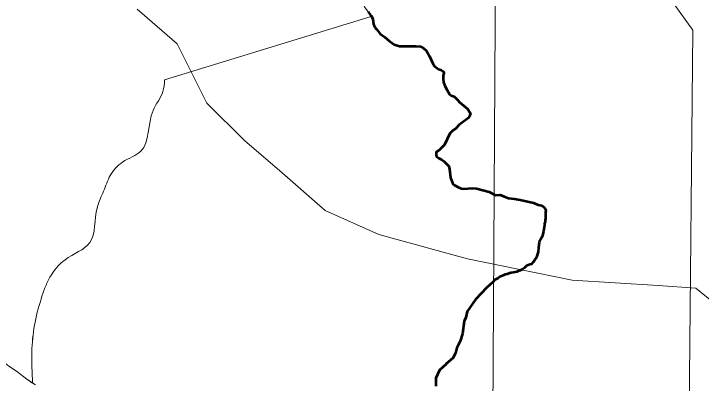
# Model space of a CAD drawing. Extents: x 553962 to 842807, y 8883888 to 9032388.
# Drawn here: x 812452 to 814554, y 9011638 to 9012769 of the extents above; entities that cross this region are included whole.
import ezdxf

# ---------------------------------------------------------------- set-up
doc = ezdxf.new("R2010")
doc.units = 0
doc.header["$LTSCALE"] = 200
for name, color, linetype, lineweight in [('1', 7, 'Continuous', 13), ('23', 7, 'Continuous', 13), ('24', 7, 'Continuous', 25), ('25', 7, 'Continuous', 13), ('27', 7, 'Continuous', 13), ('35', 7, 'Continuous', 13), ('57', 7, 'Continuous', 13)]:
    doc.layers.add(name, color=color, linetype=linetype, lineweight=lineweight)
doc.layers.add('49', color=7, linetype='Continuous')

msp = doc.modelspace()

# ---------------------------------------------------------------- linework, layer by layer
at = {"layer": '1'}
msp.add_lwpolyline([(813989, 9024059.6), (813944.8, 9016183), (813910.2, 9010330.8)], dxfattribs=at)
at = {"layer": '23'}
for points in [[(812828.7, 9012783.7), (812951.9, 9012676.9), (813042.3, 9012496), (813157.3, 9012381), (813272.3, 9012282.3), (813403.7, 9012167.2), (813568, 9012093.3), (813839.1, 9012019.3), (814159.5, 9011953.5), (814422.4, 9011937.1), (814537.5, 9011928.9), (814597.9, 9011880.1)], [(812518.1, 9011632.9), (812491.2, 9011650.2), (812459.6, 9011674.7), (812437, 9011690)]]:
    msp.add_lwpolyline(points, dxfattribs=at)
at = {"layer": '24', "lineweight": 53}
for points in [[(813535.3, 9012774.9), (813543.1, 9012765.5), (813545.5, 9012763.1), (813546.9, 9012759.7)], [(813546.9, 9012759.7), (813549.4, 9012752.4), (813551.7, 9012737.9), (813555.1, 9012729.6), (813560.7, 9012721.9), (813572.8, 9012708.2), (813586.3, 9012698), (813600.8, 9012684.9), (813614.9, 9012675.6), (813631.7, 9012670), (813661, 9012669.6), (813681.8, 9012670.4), (813695.4, 9012668.7), (813704.7, 9012663.7), (813714.5, 9012655.8), (813723.7, 9012639.6), (813733.1, 9012616.7), (813738.7, 9012609.3), (813750.7, 9012600.1), (813758.3, 9012597.2), (813764, 9012593.6), (813765.8, 9012591.3), (813766.6, 9012588.2), (813765.4, 9012579.6), (813765.2, 9012568.6), (813766.2, 9012560.1), (813770.3, 9012548.9), (813776.8, 9012534.9), (813784.6, 9012523.1), (813789.9, 9012519.2), (813799, 9012516.3), (813799.5, 9012515), (813808.7, 9012506), (813815, 9012498.5), (813839.7, 9012477.8), (813848.2, 9012464), (813844.6, 9012453.9), (813841.2, 9012449.3), (813814.3, 9012429.3), (813802.6, 9012416.6), (813794.5, 9012411.6), (813785.8, 9012402.3), (813768.6, 9012367.7), (813752.4, 9012351.7), (813744.6, 9012346.1), (813743.5, 9012344.2), (813743.3, 9012336.3), (813745.1, 9012332.1), (813751.6, 9012327.1), (813760.4, 9012323), (813767.3, 9012318.1), (813781.9, 9012302.3), (813784.8, 9012293.6), (813787.4, 9012267.4), (813795, 9012249), (813799.7, 9012244.9), (813812.7, 9012237.2), (813821, 9012234.2), (813826.7, 9012233.3), (813855.2, 9012235), (813867, 9012234.5), (813905.6, 9012223.7), (813921.3, 9012215.4)], [(813921.3, 9012215.4), (813925.8, 9012214), (813925.8, 9012214), (813939.1, 9012214.5), (813939.1, 9012214.5), (813939.1, 9012214.5), (813951.3, 9012209.6)], [(813951.3, 9012209.6), (813965.2, 9012205.1), (813965.2, 9012205.1), (813965.2, 9012205.1), (813965.2, 9012205.1), (813983.5, 9012202.3), (813983.5, 9012202.3), (813983.5, 9012202.3), (814000.1, 9012199.6), (814000.1, 9012199.6), (814000.1, 9012199.6), (814027.9, 9012193.5), (814027.9, 9012193.5), (814027.9, 9012193.5), (814027.9, 9012193.5), (814041.8, 9012190.7), (814041.8, 9012190.7), (814041.8, 9012190.7), (814055.1, 9012184.6), (814066.7, 9012182.4), (814073.5, 9012176.5), (814076.6, 9012172.4), (814078.6, 9012167.3), (814078.5, 9012162.2), (814078.5, 9012156.1), (814077.9, 9012149.5), (814077.9, 9012142.9), (814077.3, 9012137.8), (814077.3, 9012132.2), (814075.2, 9012127.6), (814074.7, 9012122), (814074.1, 9012115.9), (814073.1, 9012109.8), (814071.5, 9012103.2), (814070.5, 9012098.1), (814068.4, 9012090.5), (814066.8, 9012085.4), (814063.7, 9012079.8), (814060.1, 9012073.7), (814058.6, 9012067.6), (814058, 9012062.5), (814056.7, 9012051.5)], [(814056.7, 9012051.5), (814055.8, 9012041.6), (814054.8, 9012036.6), (814052.7, 9012031), (814051.1, 9012025.9), (814048.1, 9012020.3), (814044.5, 9012015.7), (814041.9, 9012010.7), (814038.3, 9012006.6), (814034.7, 9012002.6), (814029.6, 9012001.1), (814025, 9011999.1), (814019.9, 9011997), (814016.3, 9011993.5), (814012.7, 9011990), (814006.6, 9011986.4), (814000.5, 9011982.9), (813994.9, 9011981.4), (813990.3, 9011979.4), (813985.2, 9011977.9), (813979.6, 9011977.4), (813973, 9011976), (813967.9, 9011975), (813960.7, 9011972), (813955.1, 9011970.5), (813949, 9011967.4), (813943.9, 9011965.4), (813938.3, 9011964), (813933.2, 9011959.9), (813923, 9011954.9), (813917, 9011947.4)], [(813917, 9011947.4), (813898.7, 9011930.8), (813863.8, 9011894.3), (813838.9, 9011857.8), (813833.9, 9011839.5), (813829, 9011827.9), (813824, 9011789.7), (813817.3, 9011766.4), (813807.3, 9011746.5), (813802.4, 9011729.9), (813794.1, 9011715), (813774.6, 9011697.2), (813774.1, 9011696.7)], [(813774.1, 9011696.7), (813754.2, 9011678.4), (813742.6, 9011653.5), (813742.6, 9011628.6)]]:
    msp.add_lwpolyline(points, dxfattribs=at)
at = {"layer": '25'}
msp.add_lwpolyline([(812437, 9011690), (812459.6, 9011674.7), (812491.2, 9011650.2), (812518.1, 9011632.9)], dxfattribs=at)
at = {"layer": '27'}
msp.add_lwpolyline([(812828.7, 9012783.7), (812951.9, 9012676.9), (813042.3, 9012496), (813157.3, 9012381), (813272.3, 9012282.3), (813403.7, 9012167.2), (813568, 9012093.3), (813839.1, 9012019.3), (814159.5, 9011953.5), (814422.4, 9011937.1), (814537.5, 9011928.9), (814597.9, 9011880.1)], dxfattribs=at)
at = {"layer": '35'}
msp.add_lwpolyline([(812828.7, 9012783.7), (812951.9, 9012676.9), (813042.3, 9012496), (813157.3, 9012381), (813272.3, 9012282.3), (813403.7, 9012167.2), (813568, 9012093.3), (813839.1, 9012019.3), (814159.5, 9011953.5), (814422.4, 9011937.1), (814537.5, 9011928.9), (814597.9, 9011880.1)], dxfattribs=at)
at = {"layer": '57'}
for points in [[(814469.1, 9010390.6), (814900.9, 9010873.6), (816060.4, 9010941.1), (816125.8, 9011090.8), (815666.2, 9011179.2), (815005, 9011557.4), (814517.8, 9011549.5), (814528.8, 9012718.6), (813950, 9013526.7)], [(813542, 9012766.9), (813539.6, 9012769.3), (813535.3, 9012774.9), (813524.7, 9012790.6), (813517.2, 9012808), (813521.9, 9012830.9), (813532.6, 9012861.2), (813547.2, 9012887.1), (813565.2, 9012935.8), (813574.2, 9012948.9), (813575.7, 9012954.3), (813590.8, 9012987.9), (813596.3, 9012996.2), (813599.2, 9012998.8), (813602.5, 9013000.3), (813614.9, 9013003.1), (813663.1, 9013008), (813683.6, 9013012.4), (813702.6, 9013018.2), (813708.9, 9013025), (813717.4, 9013046.1), (813720.3, 9013058.1), (813721.4, 9013070)], [(813539.6, 9012769.3), (813542, 9012766.9), (813544.8, 9012760.8), (812912.9, 9012566.8)], [(812912.9, 9012566.8), (813544.8, 9012760.8), (813542, 9012766.9)], [(812343.1, 9011811.2), (812359.5, 9011804.1), (812379, 9011793.1), (812383.7, 9011789.1), (812387, 9011784), (812390.4, 9011775.5), (812398.7, 9011732.5), (812400.3, 9011727.5), (812405.6, 9011718.3), (812416.3, 9011706.9), (812437, 9011690), (812459.6, 9011674.7), (812491.2, 9011650.2), (812509.4, 9011638.5)]]:
    msp.add_lwpolyline(points, dxfattribs=at)
for points in [[(812509.4, 9011638.5), (812506.7, 9011734.5), (812535, 9011895.7), (812608.5, 9012016.2), (812684.2, 9012068.8), (812706.5, 9012175.4), (812726.6, 9012226.2), (812746.7, 9012274.4), (812784.6, 9012315.2), (812840.3, 9012348.5), (812877.8, 9012472.9), (812908, 9012531.4), (812912.9, 9012566.8)], [(812912.9, 9012566.8), (812908, 9012531.4), (812877.8, 9012472.9), (812840.3, 9012348.5), (812784.6, 9012315.2), (812746.7, 9012274.4), (812726.6, 9012226.2), (812706.5, 9012175.4), (812684.2, 9012068.8), (812608.5, 9012016.2), (812535, 9011895.7), (812506.7, 9011734.5), (812509.4, 9011637.9)]]:
    msp.add_spline(points, degree=3, dxfattribs=at)

# ---------------------------------------------------------------- texts
at = {"layer": '49', "width": 0.9}
msp.add_text('R I O   S Ã O   F R A N C I S C O', height=500, rotation=332.036, dxfattribs=at).set_placement((805669.4, 9013807.5))

doc.saveas('drawing.dxf')
